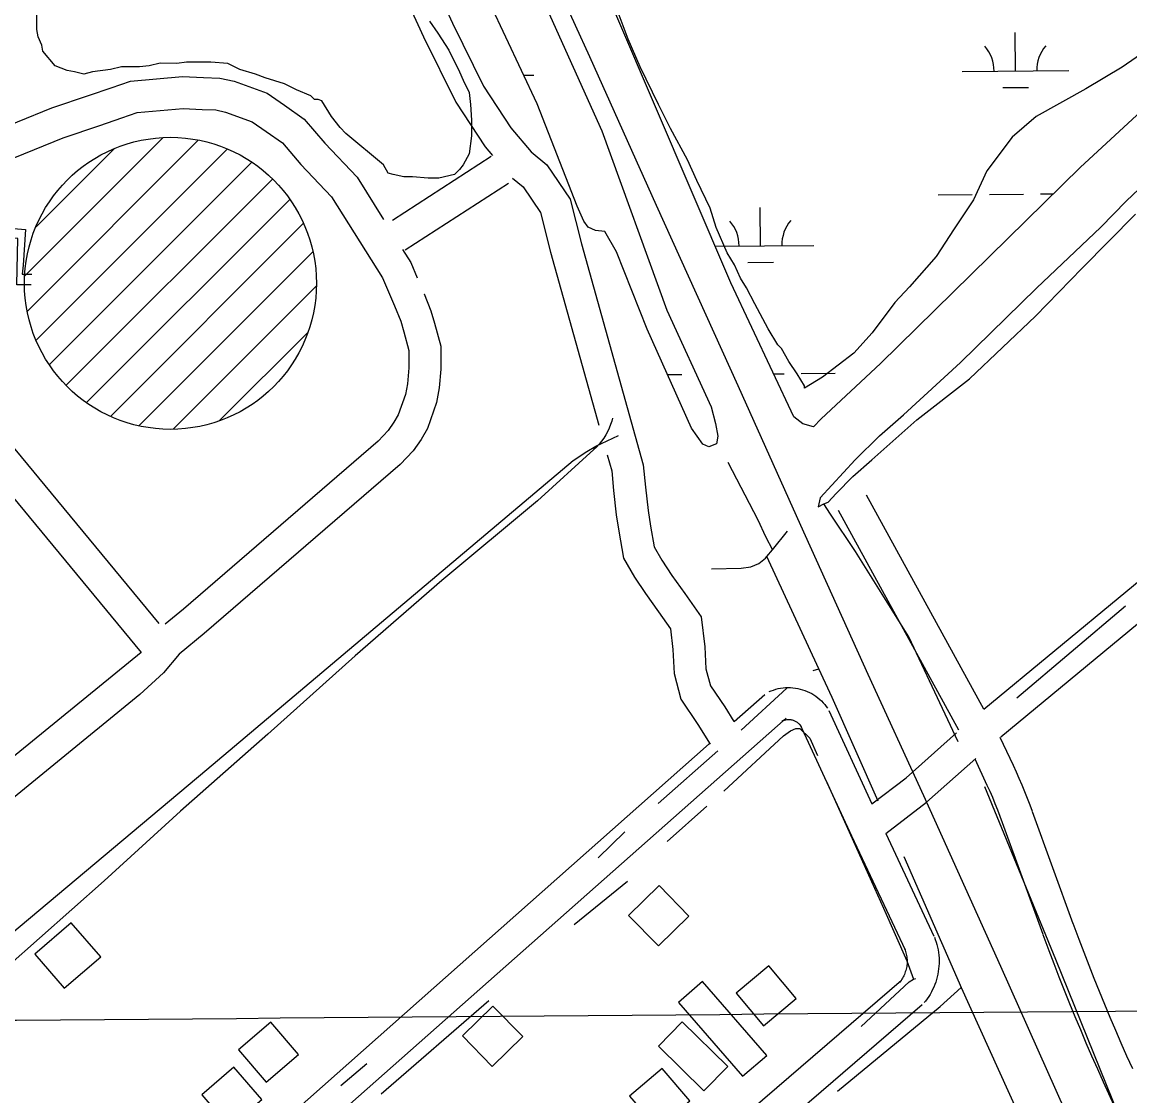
# Model space of a CAD drawing. Extents: x 3568792 to 3606828, y 529143 to 554785.
# Drawn here: x 3579612 to 3580651, y 540591 to 541597 of the extents above; entities that cross this region are included whole.
import ezdxf

# ---------------------------------------------------------------- set-up
doc = ezdxf.new("R2010")
doc.units = 0
for name, color, linetype in [('V-BLDG-OTLN', 7, 'Continuous'), ('V-DOMW-TANK', 7, 'Continuous'), ('V-GRID-MAJR', 7, 'Continuous'), ('V-RAIL-TRAK', 7, 'Continuous'), ('V-ROAD-CNTR', 7, 'Continuous'), ('V-SITE-VEGE', 7, 'Continuous'), ('V-TOPO-SHOR', 7, 'Continuous'), ('V-UTIL-LINE', 7, 'Continuous'), ('V-WETL-SWMP', 7, 'Continuous')]:
    doc.layers.add(name, color=color, linetype=linetype)

msp = doc.modelspace()

# ---------------------------------------------------------------- linework, layer by layer
at = {"layer": 'V-BLDG-OTLN'}
for points in [[(3580209.3, 540788), (3580180.7, 540760), (3580208.7, 540731.4), (3580237.3, 540759.4)], [(3579623.9, 540723.7), (3579651.5, 540691.6), (3579685.7, 540721), (3579658.1, 540753.1)], [(3580307.2, 540656.3), (3580337.9, 540682), (3580312.1, 540712.7), (3580281.5, 540686.9)], [(3580227.6, 540678.3), (3580287.6, 540609.1), (3580310.2, 540628.7), (3580250.1, 540697.9)], [(3580053.4, 540675), (3580024.9, 540647), (3580052.9, 540618.4), (3580081.4, 540646.4)], [(3579840.9, 540603.5), (3579871.3, 540629.6), (3579845.2, 540660), (3579814.9, 540633.9)], [(3580208.6, 540637.5), (3580251.4, 540595.5), (3580273.7, 540618.3), (3580230.8, 540660.2)], [(3579806.4, 540561.3), (3579836.8, 540587.4), (3579810.7, 540617.8), (3579780.4, 540591.7)], [(3580207.8, 540560.1), (3580238.1, 540586.2), (3580212.1, 540616.5), (3580181.7, 540590.5)]]:
    msp.add_lwpolyline(points, close=True, dxfattribs=at)
at = {"layer": 'V-DOMW-TANK'}
for p, q in [((3579614.7, 541359.7), (3579744.1, 541489.1)), ((3579617, 541326.6), (3579777.1, 541486.8)), ((3579625.1, 541299.4), (3579804.2, 541478.5)), ((3579625.2, 541405.6), (3579698.4, 541478.8)), ((3579637.6, 541276.5), (3579827.3, 541466.2)), ((3579653.4, 541257), (3579846.7, 541450.2)), ((3579672.5, 541240.8), (3579863, 541431.2)), ((3579695.1, 541228), (3579875.7, 541408.6)), ((3579721.5, 541219), (3579884.5, 541382)), ((3579753.6, 541215.8), (3579887.7, 541349.9)), ((3579797.1, 541223.9), (3579880.1, 541306.9))]:
    msp.add_line(p, q, dxfattribs=at)
msp.add_circle((3579751.1, 541352.6), 136.9, dxfattribs=at)
at = {"layer": 'V-GRID-MAJR'}
msp.add_spline([(3571033, 540592.1), (3576309.2, 540634.7), (3581585.4, 540678.1), (3586861.7, 540722.2), (3592137.9, 540767.1), (3597414.1, 540812.8), (3602690.3, 540859.2)], degree=3, dxfattribs=at)
at = {"layer": 'V-RAIL-TRAK'}
msp.add_lwpolyline([(3579737.1, 542472.1), (3579797.7, 542335.9), (3579854.3, 542207), (3579914.9, 542071.7), (3579976.4, 541936.8), (3580025.2, 541828.7), (3580090.3, 541683), (3580144.1, 541565.4), (3580206.5, 541426), (3580283, 541256.8), (3580341.8, 541126), (3580405.1, 540986.2), (3580457.1, 540872.3), (3580467.5, 540849.6), (3580529.5, 540712.5), (3580590.5, 540575.9), (3580650.7, 540444.7), (3580712.6, 540304.8)], dxfattribs=at)
at = {"layer": 'V-ROAD-CNTR'}
for p, q in [((3580529.6, 540927.3), (3580804.4, 541154.7)), ((3580421.9, 540836.6), (3580467, 540740.6)), ((3580436.5, 540698.9), (3579719.5, 540081.6)), ((3580456.1, 540676.2), (3579739, 540058.8))]:
    msp.add_line(p, q, dxfattribs=at)
for points in [[(3579698.9, 541680), (3579870.5, 541801.8), (3579879.3, 541806.3), (3579883, 541807.6), (3579882.3, 541807.8), (3579886.9, 541803.5), (3579889.9, 541798.1), (3579988.5, 541583.7), (3580018.7, 541522.5), (3580046.1, 541480.5), (3580053, 541472.4)], [(3579916.7, 541811.8), (3580015.6, 541596.6), (3580044.8, 541537.4), (3580070.3, 541498.4), (3580089.2, 541475.9), (3580104.1, 541463.6), (3580125.9, 541431.5), (3580136.5, 541389.6), (3580194.5, 541182.4), (3580196.5, 541161.5), (3580199, 541139.5), (3580201.2, 541125), (3580204.6, 541105.4), (3580211.9, 541092.9), (3580221.3, 541078.7), (3580233.3, 541061.9), (3580248.7, 541039.9), (3580252.2, 541011.8), (3580253.2, 540991.3), (3580257.4, 540975.2), (3580270.8, 540955.5), (3580279.5, 540941.7)], [(3579494.3, 541457.9), (3579575.2, 541490.8), (3579640, 541517.1), (3579675.2, 541528.9), (3579695.6, 541536), (3579713.6, 541542.2), (3579762.3, 541546.6), (3579782.1, 541545.6), (3579797.4, 541545), (3579811, 541542), (3579841.7, 541531), (3579858.2, 541519.5), (3579876.5, 541506.6), (3579895.8, 541484), (3579926.1, 541452.1), (3579951, 541412.4)], [(3579586.5, 541463), (3579650.5, 541488.9), (3579685, 541500.6), (3579705.5, 541507.7), (3579719.9, 541512.7), (3579762.9, 541516.5), (3579780.8, 541515.7), (3579793.6, 541515.2), (3579802.6, 541513.1), (3579827.8, 541504.1), (3579841, 541494.9), (3579856.1, 541484.3), (3579873.5, 541463.9), (3579902.2, 541433.6), (3579949.8, 541357.9), (3579961.3, 541331.4), (3579967, 541317), (3579969.9, 541307.1), (3579974.5, 541289.6), (3579974.6, 541273.5), (3579973.3, 541258.3), (3579971.6, 541248.5), (3579964.6, 541229.2), (3579960.7, 541222.3), (3579955.4, 541214.7), (3579945.8, 541204.5), (3579763.2, 541047.2), (3579746.1, 541032.9)], [(3579959.3, 541411.8), (3580051.9, 541471.7)], [(3580071.9, 541451.3), (3580081.8, 541443.1), (3580098.1, 541419), (3580107.5, 541381.8), (3580152.9, 541219.5)], [(3579971.3, 541383.9), (3580068.2, 541446.6)], [(3579968.8, 541384.2), (3579976.5, 541372), (3579982.5, 541357.9)], [(3579989, 541342.9), (3579989, 541342.9), (3579995.4, 541326.7), (3579998.8, 541315.2), (3580004.5, 541293.6), (3580004.6, 541272.2), (3580003.1, 541254.5), (3580000.7, 541240.8), (3579992, 541216.5), (3579986.1, 541206.2), (3579978.7, 541195.7), (3579966.5, 541182.8), (3579782.6, 541024.4), (3579759.2, 541004.8), (3579744.5, 540987.3), (3579722.4, 540967), (3579392.5, 540697.7), (3579040.1, 540391.9), (3578708.9, 540097.6), (3578695.3, 540086.8), (3578673.7, 540072)], [(3579509.9, 541312.1), (3579740.2, 541033.5)], [(3579486.8, 541293), (3579723.5, 541006.6)], [(3580165.6, 541226.2), (3580164.9, 541223.4), (3580163.8, 541220.1), (3580162.5, 541216.7), (3580161, 541213.5), (3580159.3, 541210.4), (3580157.4, 541207.4), (3580155.3, 541204.5), (3580153, 541201.8), (3580150.6, 541199.1), (3580148.1, 541196.7), (3580095.4, 541148.6), (3580005.7, 541074.1), (3579924.3, 541003.2), (3579842.3, 540930), (3579760.4, 540857.7), (3579689, 540792.3), (3579597.9, 540711.7)], [(3578612.1, 539900.2), (3578734.4, 539991), (3579173.6, 540354.6), (3579422.4, 540583.6), (3579443.8, 540607.2), (3579469.8, 540632.3), (3579785.1, 540896.9), (3580128.8, 541186.6), (3580141.7, 541195), (3580150, 541199.9), (3580171.2, 541209.8)], [(3580160.7, 541191.7), (3580164.9, 541176.8), (3580166.7, 541158.4), (3580169.2, 541135.6), (3580171.6, 541120.2), (3580176, 541095), (3580186.4, 541077), (3580196.6, 541061.7), (3580208.9, 541044.5), (3580219.9, 541028.8), (3580222.3, 541009.2), (3580223.4, 540986.7), (3580229.7, 540962.7), (3580245.7, 540939.1), (3580257.3, 540920.5)], [(3580513.8, 540953.2), (3580780, 541173.4)], [(3580513.8, 540953.2), (3580403.8, 541154.1)], [(3580490.3, 540933.7), (3580377.4, 541139.7)], [(3579723.5, 541006.6), (3579390.6, 540734.8)], [(3580312.6, 540969.8), (3580314.4, 540970.6), (3580316.6, 540971.3), (3580318.8, 540972), (3580321, 540972.6), (3580323.3, 540973), (3580325.6, 540973.3), (3580327.9, 540973.5), (3580330.2, 540973.6), (3580332.5, 540973.6), (3580334.8, 540973.4), (3580337.1, 540973.1), (3580339.4, 540972.7), (3580341.7, 540972.2), (3580343.9, 540971.6), (3580346.1, 540970.8), (3580348.2, 540970), (3580350.3, 540969), (3580352.4, 540967.9), (3580354.3, 540966.7), (3580356.3, 540965.4), (3580358.1, 540964), (3580359.9, 540962.5), (3580361.6, 540961), (3580363.2, 540959.3), (3580364.7, 540957.6), (3580366.1, 540955.8), (3580367.1, 540954.4)], [(3580279.8, 540941.8), (3580308.5, 540967.2)], [(3580368.5, 540952), (3580408.9, 540864.5)], [(3579558.6, 540264.2), (3579558.6, 540264.2), (3580328.4, 540944.8)], [(3580324.3, 540942.2), (3580325.4, 540942.6), (3580326.1, 540942.9), (3580326.8, 540943.1), (3580327.5, 540943.3), (3580328.2, 540943.4), (3580329, 540943.5), (3580329.7, 540943.6), (3580330.5, 540943.6), (3580331.2, 540943.6), (3580332, 540943.6), (3580332.7, 540943.5), (3580333.4, 540943.3), (3580334.2, 540943.2), (3580334.9, 540943), (3580335.6, 540942.7), (3580336.3, 540942.4), (3580336.9, 540942.1), (3580337.6, 540941.8), (3580338.2, 540941.4), (3580338.9, 540941), (3580339.5, 540940.5), (3580340, 540940), (3580340.6, 540939.5), (3580341.1, 540939), (3580341.6, 540938.4), (3580342.1, 540937.8), (3580342.6, 540937.1)], [(3580341.2, 540939.4), (3580389.6, 540834.7)], [(3580408.9, 540864.5), (3580440.9, 540889.1), (3580488.1, 540931.1)], [(3578725.1, 539586.4), (3579530.9, 540278.4), (3580256.2, 540920.9)], [(3580559.5, 540857.3), (3580557.2, 540863.4), (3580554.7, 540869.7), (3580552.3, 540875.9), (3580549.7, 540882.1), (3580547, 540888.2), (3580544.3, 540894.3), (3580541.5, 540900.4), (3580529, 540926.8)], [(3580421.9, 540836.6), (3580460, 540866), (3580506.3, 540907.1)], [(3580531.4, 540846.8), (3580529.1, 540852.8), (3580526.8, 540858.7), (3580524.5, 540864.5), (3580522.1, 540870.4), (3580519.6, 540876.2), (3580517, 540881.9), (3580505.7, 540906.5)], [(3580597.5, 540752.2), (3580559.5, 540857.1)], [(3580569.3, 540742), (3580531.3, 540846.9)], [(3580389.6, 540834.7), (3580439.9, 540727.8)], [(3580653.4, 540616), (3580648, 540628), (3580642.7, 540640.1), (3580637.5, 540652.1), (3580632.4, 540664.2), (3580627.3, 540676.4), (3580622.3, 540688.5), (3580617.4, 540700.7), (3580612.6, 540712.9), (3580607.8, 540725.2), (3580603.1, 540737.4), (3580598.5, 540749.8), (3580597.5, 540752.3)], [(3580467.5, 540739.5), (3580468.3, 540737.4), (3580469.1, 540735), (3580469.8, 540732.6), (3580470.4, 540730.1), (3580470.9, 540727.6), (3580471.3, 540725.1), (3580471.6, 540722.6), (3580471.8, 540720), (3580471.8, 540717.5), (3580471.8, 540715), (3580471.7, 540712.4), (3580471.4, 540709.9), (3580471.1, 540707.4), (3580470.7, 540704.9), (3580470.1, 540702.4), (3580469.4, 540699.9), (3580468.7, 540697.5), (3580467.8, 540695.1), (3580466.9, 540692.7), (3580465.8, 540690.4), (3580464.7, 540688.2), (3580463.4, 540685.9), (3580462.1, 540683.8), (3580460.7, 540681.7), (3580459.2, 540679.7), (3580458, 540678.2)], [(3580626, 540603.7), (3580620.6, 540615.9), (3580615.2, 540628.1), (3580609.9, 540640.3), (3580604.7, 540652.6), (3580599.6, 540664.9), (3580594.5, 540677.2), (3580589.5, 540689.6), (3580584.6, 540701.9), (3580579.8, 540714.4), (3580575, 540726.8), (3580570.4, 540739.3), (3580569.4, 540741.9)], [(3580439.4, 540728.8), (3580440, 540727.3), (3580440.4, 540726.1), (3580440.8, 540724.9), (3580441.1, 540723.6), (3580441.4, 540722.3), (3580441.6, 540721.1), (3580441.7, 540719.8), (3580441.8, 540718.5), (3580441.8, 540717.2), (3580441.8, 540715.9), (3580441.8, 540714.6), (3580441.6, 540713.3), (3580441.5, 540712), (3580441.2, 540710.8), (3580441, 540709.5), (3580440.6, 540708.3), (3580440.2, 540707), (3580439.8, 540705.8), (3580439.3, 540704.6), (3580438.8, 540703.4), (3580438.2, 540702.3), (3580437.6, 540701.2), (3580436.9, 540700.1), (3580436.2, 540699), (3580435.4, 540697.9), (3580434.6, 540696.9)], [(3580747.2, 540338.3), (3580626.1, 540603.6)]]:
    msp.add_lwpolyline(points, dxfattribs=at)
at = {"layer": 'V-SITE-VEGE'}
for points in [[(3580279.9, 541369.8), (3580273.1, 541381.1), (3580262.9, 541404.9), (3580257.3, 541423), (3580244.8, 541449), (3580235.8, 541468.3), (3580219.9, 541497.7), (3580208.6, 541520.4), (3580191.6, 541555.5), (3580180.3, 541581.5), (3580164.5, 541624.5)], [(3579993.9, 541598.4), (3580001.8, 541587.1), (3580012, 541571.3), (3580022.2, 541550.9), (3580025.6, 541543), (3580031.2, 541531.6), (3580032.4, 541520.3), (3580033.5, 541505.6), (3580033.5, 541490.9), (3580031.2, 541473.9), (3580025.6, 541463.7), (3580022.2, 541459.2), (3580017.6, 541454.7), (3580002.9, 541451.3), (3579992.7, 541451.3), (3579978, 541452.4), (3579970.1, 541452.4), (3579959.9, 541454.7), (3579955.4, 541455.8), (3579950.8, 541463.7), (3579915.7, 541493.2), (3579910.1, 541498.8), (3579902.1, 541509), (3579893.1, 541523.7), (3579889.7, 541524.9), (3579886.3, 541524.9), (3579882.9, 541528.3), (3579869.3, 541533.9), (3579858, 541539.6), (3579839.9, 541545.3), (3579830.8, 541548.6), (3579816.1, 541553.2), (3579804.8, 541558.8), (3579788.9, 541560), (3579766.3, 541560), (3579757.2, 541558.8), (3579741.4, 541558.9), (3579731.2, 541556.6), (3579722.1, 541555.5), (3579705.1, 541555.5), (3579695, 541553.2), (3579678, 541550.9), (3579670, 541548.7), (3579661, 541550.9), (3579654.2, 541552.1), (3579642.9, 541556.6), (3579631.6, 541570.2), (3579630.4, 541575.8), (3579627, 541583.8), (3579625.9, 541590.6), (3579625.9, 541606.4)], [(3580690.9, 541588.2), (3580643.4, 541555.4), (3580609.4, 541535), (3580563, 541509), (3580540.4, 541489.7), (3580516.6, 541458.1), (3580504.1, 541430.9), (3580486, 541403.7), (3580469, 541377.7), (3580444.1, 541349.4), (3580430.5, 541334.6), (3580409, 541306.3), (3580392, 541287.1), (3580362.6, 541264.5), (3580345.6, 541254.3), (3580345.6, 541256.5), (3580338.8, 541267.9), (3580330.9, 541279.2), (3580324.1, 541291.6), (3580320.7, 541295), (3580311.6, 541309.8), (3580299.2, 541333.5), (3580291.2, 541348.3), (3580285.6, 541357.3), (3580279.9, 541369.8)]]:
    msp.add_lwpolyline(points, dxfattribs=at)
at = {"layer": 'V-TOPO-SHOR'}
for p, q in [((3580544.7, 540964.1), (3580646.7, 541050.2)), ((3580353.8, 540989.6), (3580359.1, 540991.1)), ((3580286.4, 540933.7), (3580329.1, 540973.1)), ((3580208.5, 540864.9), (3580264.4, 540914.4)), ((3580216.9, 540829.3), (3580254.1, 540862.3)), ((3580152.1, 540814), (3580177.3, 540838.3)), ((3580129.8, 540751.4), (3580179.8, 540792.2)), ((3580441.5, 540717.3), (3580447.9, 540700.3)), ((3579948.7, 540592.8), (3580049.6, 540680.3)), ((3579910.9, 540600.4), (3579935.2, 540621.1))]:
    msp.add_line(p, q, dxfattribs=at)
for points in [[(3580360.2, 541151.4), (3580393.2, 541187.2), (3580416.1, 541209.6), (3580438.6, 541229.3), (3580491.8, 541278.4), (3580563.3, 541348), (3580623.4, 541405.3), (3580647.2, 541429.6), (3580659.6, 541441.1)], [(3580360.2, 541151.4), (3580358.5, 541143.1), (3580363.8, 541145.9), (3580368, 541147.3), (3580375.3, 541155.5), (3580390.9, 541171.6), (3580408.8, 541187.2), (3580451, 541224.7), (3580500.5, 541263.2), (3580562.4, 541321.9), (3580605.9, 541366.8), (3580655.9, 541417.3)], [(3580273.9, 541184.9), (3580301.8, 541130.8), (3580309.2, 541115.2), (3580315.5, 541102.8)], [(3580489.9, 540922.6), (3580443.5, 541021), (3580393.4, 541101.2), (3580370.1, 541136.3), (3580363.8, 541145.9)], [(3580258.3, 541084.9), (3580286.2, 541085.4), (3580295.4, 541086.8), (3580302.7, 541090), (3580309.2, 541095), (3580310.3, 541096.4), (3580315.5, 541102.8), (3580329.8, 541120.2)], [(3580414.6, 540867.1), (3580371.5, 540964.3), (3580359.1, 540991.1), (3580310.3, 541096.4)], [(3580270.1, 540876.5), (3580326.1, 540928.3), (3580332.5, 540932.9), (3580337.5, 540935.2), (3580341.2, 540935.2), (3580350.8, 540926), (3580357.7, 540909.9)], [(3580366.4, 540885.6), (3580419.6, 540766.9), (3580441.5, 540717.3)], [(3580514.4, 540880.8), (3580581.1, 540718.9), (3580658.3, 540528.1), (3580735, 540355.2)], [(3580438.8, 540815.3), (3580490.6, 540696.6), (3580492.5, 540692.4), (3580563.5, 540535.7), (3580592.2, 540474.8), (3580612.1, 540432.5), (3580655.2, 540328.9)], [(3580376.5, 540595.2), (3580473, 540674.5), (3580492.5, 540692.4)], [(3580398.9, 540655.9), (3580443.8, 540697.6), (3580447.9, 540700.3), (3580450.2, 540700.8)]]:
    msp.add_lwpolyline(points, dxfattribs=at)
at = {"layer": 'V-UTIL-LINE'}
for points in [[(3578759.6, 540745.1), (3578793.8, 540773.3), (3578813.4, 540751.9), (3578824.3, 540760.5), (3578807.9, 540783.3), (3579039.4, 540986.4), (3579029.4, 541001.5), (3579114.6, 541073.4), (3579129.1, 541063), (3579313.2, 541223.3), (3579531.9, 541410), (3579615.3, 541403.2), (3579613, 541369.5), (3579612.1, 541361.3), (3579621.2, 541361.3)], [(3579620.4, 541351.2), (3579607.1, 541351.2), (3579608, 541394.5), (3579536.5, 541401.8), (3579455.4, 541330.3), (3579310.5, 541205.5), (3579207.5, 541117.2), (3579206.6, 541102.6), (3579259, 541094.8), (3579258.1, 541054.3), (3579267.9, 541053.3)]]:
    msp.add_lwpolyline(points, dxfattribs=at)
at = {"layer": 'V-WETL-SWMP'}
for p, q in [((3580543.4, 541551.7), (3580543.1, 541587.7)), ((3580082.5, 541547.8), (3580091.7, 541547.9)), ((3580493.4, 541551.2), (3580593.4, 541552.1)), ((3580531.6, 541536.1), (3580555.6, 541536.3)), ((3580471, 541435.6), (3580503, 541435.9)), ((3580519, 541436), (3580551, 541436.3)), ((3580567, 541436.4), (3580579.2, 541436.5)), ((3580304.3, 541387.8), (3580304, 541423.8)), ((3580261.9, 541387.4), (3580354.3, 541388.2)), ((3580292.5, 541372.2), (3580316.5, 541372.5)), ((3580217.2, 541267), (3580230.7, 541267.1)), ((3580316.8, 541267.8), (3580326.5, 541267.9)), ((3580342.5, 541268), (3580374.5, 541268.3))]:
    msp.add_line(p, q, dxfattribs=at)
for points in [[(3581906.7, 542591.9), (3581649.8, 542378.7), (3581356.4, 542131), (3581029.2, 541839.5), (3580811.5, 541652.7), (3580604.6, 541461.5), (3580416.9, 541277.5), (3580361.3, 541225.5), (3580354, 541218.2), (3580344, 541221), (3580335.8, 541227.4), (3580276.6, 541353.1), (3580098.1, 541770.4), (3579889.6, 542221.4), (3579765.7, 542510.2)], [(3580021.3, 541794.4), (3580155.6, 541495.5), (3580216.6, 541327.4), (3580258.1, 541236.7), (3580262.2, 541221.2), (3580264.4, 541209.4), (3580263.1, 541202.1), (3580255.8, 541199.4), (3580250.3, 541201.7), (3580239.8, 541216.7), (3580198, 541309.6), (3580169.3, 541382.1), (3580158.3, 541401.2), (3580149.7, 541402.1), (3580142.8, 541405.3), (3580138.7, 541410.8), (3580132.4, 541424.9), (3580095, 541521), (3580036.3, 541646.3)]]:
    msp.add_lwpolyline(points, dxfattribs=at)
for centre, start, end in [((3580488.2, 541551.7), 359.7115, 41.2552), ((3580598.7, 541552.6), 139.7115, 181.2552), ((3580249.1, 541387.8), 359.7115, 41.2552), ((3580359.6, 541388.7), 139.7115, 181.2552)]:
    msp.add_arc(centre, 35.2, start, end, dxfattribs=at)

doc.saveas('drawing.dxf')
